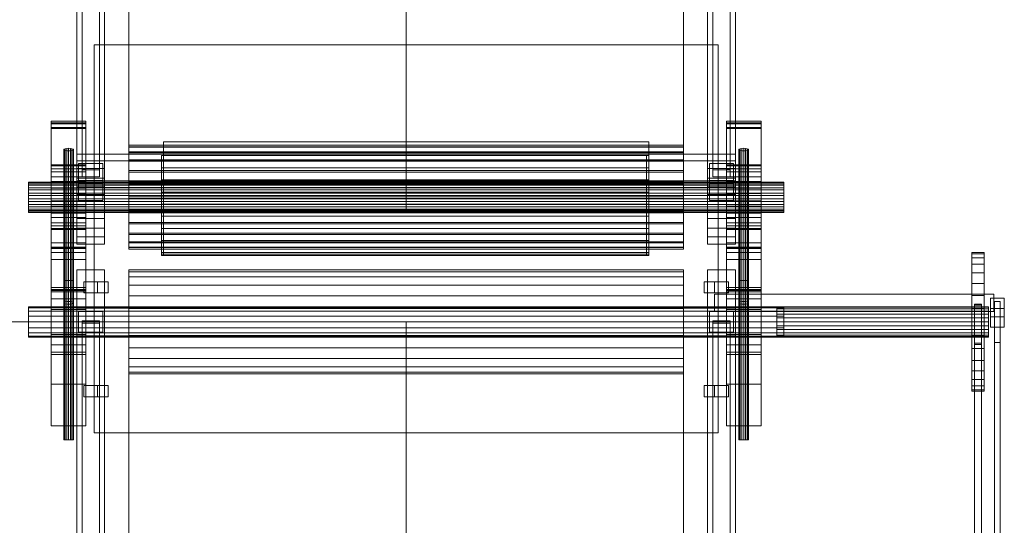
# Model space of a CAD drawing. Header units: millimetres. Extents: x -1970 to 61924, y -58230 to 6847.
# Tile 819 of 925: x 60504 to 61924, y -15694 to -14964. Entities that reach past the tile are written whole.
import ezdxf

# ---------------------------------------------------------------- set-up
doc = ezdxf.new("R2010")
doc.units = ezdxf.units.MM
for name, color, linetype, lineweight in [('COTAS_P', 1, 'Continuous', 0), ('superior_C04', 7, 'Continuous', 0), ('superior_C04-C08', 7, 'Continuous', 0), ('superior_C08', 7, 'Continuous', 0)]:
    doc.layers.add(name, color=color, linetype=linetype, lineweight=lineweight)
doc.dimstyles.new('R19_100', dxfattribs={"dimtxt": 250, "dimasz": 150, "dimexe": 150, "dimexo": 80, "dimgap": 100, "dimtad": 1, "dimtih": 1, "dimtoh": 1, "dimdsep": 46, "dimcen": 0.09, "dimadec": 0, "dimazin": 0, "dimtfac": 1, "dimtdec": 4, "dimtofl": 0, "dimtmove": 0, "dimatfit": 3, "dimfxl": 1, "dimtolj": 1, "dimtzin": 0, "dimarcsym": 0})

# ---------------------------------------------------------------- blocks, each defined once
blk = doc.blocks.new('DIM_R26_30')
at = {"layer": 'COTAS_P'}
for p, q in [((60161.1, -15400), (60116.1, -15550)), ((61061.1, -15400), (60161.1, -15400)), ((60161.1, -19750), (60161.1, -15400)), ((60161.1, -15400), (60206.1, -15550)), ((60161.1, -19750), (60116.1, -19600)), ((60161.1, -19750), (60206.1, -19600)), ((61061.1, -19750), (60161.1, -19750))]:
    blk.add_line(p, q, dxfattribs=at)
blk.add_text('4350 P', height=250, rotation=90, dxfattribs=at).set_placement((60061.1, -17575))

msp = doc.modelspace()

# ---------------------------------------------------------------- linework, layer by layer
at = {"layer": 'superior_C04'}
for p, q in [((60611.134, -15560), (60611.134, -15000)), ((60611.134, -15000), (61511.134, -15000)), ((61511.134, -15000), (61511.134, -15560)), ((60549.134, -15550), (60549.134, -15300)), ((60549.134, -15300), (60599.134, -15300)), ((60549.134, -15490), (60549.134, -15310)), ((60549.134, -15310), (60599.134, -15310)), ((60599.134, -15300), (60599.134, -15550)), ((60599.134, -15310), (60599.134, -15490)), ((61523.134, -15550), (61523.134, -15300)), ((61523.134, -15300), (61573.134, -15300)), ((61523.134, -15490), (61523.134, -15310)), ((61523.134, -15310), (61573.134, -15310)), ((61573.134, -15300), (61573.134, -15550)), ((61573.134, -15310), (61573.134, -15490)), ((61877.134, -15300), (61877.134, -15301.921)), ((61877.134, -15300), (61895.134, -15300)), ((61877.134, -15301.921), (61877.134, -15307.612)), ((61895.134, -15301.921), (61877.134, -15301.921)), ((61877.134, -15307.612), (61877.134, -15316.853)), ((61895.134, -15307.612), (61877.134, -15307.612)), ((61895.134, -15301.921), (61895.134, -15300)), ((61895.134, -15301.921), (61895.134, -15307.612)), ((61895.134, -15307.612), (61895.134, -15316.853)), ((60586.134, -15325), (60626.134, -15325)), ((60586.134, -15325), (60586.134, -15400)), ((60626.134, -15400), (60626.134, -15325)), ((60661.134, -15327.556), (60661.134, -15325)), ((61461.134, -15325), (60661.134, -15325)), ((61461.134, -15325), (61461.134, -15327.556)), ((61496.134, -15325), (61536.134, -15325)), ((61496.134, -15325), (61496.134, -15400)), ((61536.134, -15400), (61536.134, -15325)), ((61877.134, -15316.853), (61877.134, -15329.289)), ((61895.134, -15316.853), (61877.134, -15316.853)), ((61895.134, -15316.853), (61895.134, -15329.289)), ((60567.134, -15340), (60567.667, -15340)), ((60567.134, -15340), (60567.134, -15570)), ((60567.667, -15340), (60569.184, -15340)), ((60567.667, -15570), (60567.667, -15340)), ((60569.184, -15340), (60571.455, -15340)), ((60569.184, -15570), (60569.184, -15340)), ((60571.455, -15340), (60574.134, -15340)), ((60571.455, -15570), (60571.455, -15340)), ((60574.134, -15340), (60576.813, -15340)), ((60574.134, -15570), (60574.134, -15340)), ((60576.813, -15340), (60579.084, -15340)), ((60576.813, -15570), (60576.813, -15340)), ((60579.084, -15340), (60580.601, -15340)), ((60579.084, -15570), (60579.084, -15340)), ((60580.601, -15340), (60581.134, -15340)), ((60580.601, -15570), (60580.601, -15340)), ((60581.134, -15570), (60581.134, -15340)), ((60661.134, -15327.556), (60661.134, -15335.048)), ((60661.134, -15327.556), (61461.134, -15327.556)), ((60661.134, -15335.048), (60661.134, -15346.967)), ((60661.134, -15335.048), (61461.134, -15335.048)), ((61461.134, -15327.556), (61461.134, -15335.048)), ((61461.134, -15335.048), (61461.134, -15346.967)), ((61541.134, -15340), (61541.667, -15340)), ((61541.134, -15340), (61541.134, -15570)), ((61541.667, -15340), (61543.184, -15340)), ((61541.667, -15570), (61541.667, -15340)), ((61543.184, -15340), (61545.455, -15340)), ((61543.184, -15570), (61543.184, -15340)), ((61545.455, -15340), (61548.134, -15340)), ((61545.455, -15570), (61545.455, -15340)), ((61548.134, -15340), (61550.813, -15340)), ((61548.134, -15570), (61548.134, -15340)), ((61550.813, -15340), (61553.084, -15340)), ((61550.813, -15570), (61550.813, -15340)), ((61553.084, -15340), (61554.601, -15340)), ((61553.084, -15570), (61553.084, -15340)), ((61554.601, -15340), (61555.134, -15340)), ((61554.601, -15570), (61554.601, -15340)), ((61555.134, -15570), (61555.134, -15340)), ((61877.134, -15329.289), (61877.134, -15344.443)), ((61895.134, -15329.289), (61877.134, -15329.289)), ((61895.134, -15329.289), (61895.134, -15344.443)), ((60549.134, -15356.578), (60549.134, -15353)), ((60599.134, -15353), (60549.134, -15353)), ((60596.161, -15342), (60616.107, -15342)), ((60596.161, -15358), (60596.161, -15342)), ((60611.161, -15342), (60596.161, -15342)), ((60599.134, -15353), (60599.134, -15356.578)), ((60611.161, -15342), (60611.161, -15358)), ((60631.107, -15342), (60611.161, -15342)), ((60616.107, -15342), (60616.107, -15358)), ((60616.107, -15342), (60631.107, -15342)), ((60631.107, -15358), (60631.107, -15342)), ((60661.134, -15346.967), (60661.134, -15362.5)), ((60661.134, -15346.967), (61461.134, -15346.967)), ((61461.134, -15346.967), (61461.134, -15362.5)), ((61491.161, -15342), (61491.161, -15358)), ((61511.107, -15342), (61491.161, -15342)), ((61491.161, -15342), (61506.161, -15342)), ((61506.161, -15342), (61526.107, -15342)), ((61506.161, -15358), (61506.161, -15342)), ((61511.107, -15358), (61511.107, -15342)), ((61526.107, -15342), (61511.107, -15342)), ((61523.134, -15356.578), (61523.134, -15353)), ((61573.134, -15353), (61523.134, -15353)), ((61526.107, -15342), (61526.107, -15358)), ((61573.134, -15353), (61573.134, -15356.578)), ((61877.134, -15344.443), (61877.134, -15361.732)), ((61895.134, -15344.443), (61877.134, -15344.443)), ((61895.134, -15344.443), (61895.134, -15361.732)), ((60549.134, -15356.578), (60549.134, -15366.766)), ((60549.134, -15356.578), (60599.134, -15356.578)), ((60549.134, -15366.766), (60549.134, -15382.014)), ((60549.134, -15366.766), (60599.134, -15366.766)), ((60616.107, -15358), (60596.161, -15358)), ((60596.161, -15358), (60611.161, -15358)), ((60599.134, -15356.578), (60599.134, -15366.766)), ((60599.134, -15366.766), (60599.134, -15382.014)), ((60611.161, -15358), (60631.107, -15358)), ((60616.107, -15358), (60631.107, -15358)), ((60661.134, -15362.5), (60661.134, -15380.589)), ((60661.134, -15362.5), (61461.134, -15362.5)), ((61461.134, -15362.5), (61461.134, -15380.589)), ((61491.161, -15358), (61511.107, -15358)), ((61506.161, -15358), (61491.161, -15358)), ((61506.134, -15360), (61909.134, -15360)), ((61506.134, -15385), (61506.134, -15360)), ((61526.107, -15358), (61506.161, -15358)), ((61526.107, -15358), (61511.107, -15358)), ((61523.134, -15356.578), (61523.134, -15366.766)), ((61523.134, -15356.578), (61573.134, -15356.578)), ((61523.134, -15366.766), (61523.134, -15382.014)), ((61523.134, -15366.766), (61573.134, -15366.766)), ((61573.134, -15356.578), (61573.134, -15366.766)), ((61573.134, -15366.766), (61573.134, -15382.014)), ((61877.134, -15361.732), (61877.134, -15380.491)), ((61895.134, -15361.732), (61877.134, -15361.732)), ((61895.134, -15361.732), (61895.134, -15380.491)), ((61904.134, -15380.433), (61904.134, -15365.567)), ((61904.134, -15365.567), (61924.134, -15365.567)), ((61904.134, -15365.567), (61904.134, -15392.567)), ((61909.134, -15360), (61909.134, -15385)), ((61924.134, -15365.567), (61924.134, -15380.433)), ((61924.134, -15392.567), (61924.134, -15365.567)), ((60516.134, -15379.675), (60516.134, -15378)), ((61606.134, -15378), (60516.134, -15378)), ((60516.134, -15379.675), (60516.134, -15384.444)), ((60516.134, -15379.675), (61606.134, -15379.675)), ((60549.134, -15382.014), (60549.134, -15400)), ((60549.134, -15382.014), (60599.134, -15382.014)), ((60586.134, -15420), (60586.134, -15380)), ((60586.134, -15380), (61536.134, -15380)), ((60599.134, -15382.014), (60599.134, -15400)), ((60661.134, -15380.589), (60661.134, -15400)), ((60661.134, -15380.589), (61461.134, -15380.589)), ((61461.134, -15380.589), (61461.134, -15400)), ((61523.134, -15382.014), (61523.134, -15400)), ((61523.134, -15382.014), (61573.134, -15382.014)), ((61536.134, -15380), (61536.134, -15420)), ((61573.134, -15382.014), (61573.134, -15400)), ((61596.134, -15378), (61596.134, -15378.75)), ((61596.134, -15378), (61901.134, -15378)), ((61596.134, -15378.75), (61596.134, -15380.947)), ((61901.134, -15378.75), (61596.134, -15378.75)), ((61596.134, -15380.947), (61596.134, -15384.444)), ((61901.134, -15380.947), (61596.134, -15380.947)), ((61606.134, -15378), (61606.134, -15379.675)), ((61606.134, -15379.675), (61606.134, -15384.444)), ((61877.134, -15380.491), (61877.134, -15400)), ((61895.134, -15380.491), (61877.134, -15380.491)), ((61881.134, -15375.975), (61881.134, -15374.489)), ((61881.134, -15374.489), (61891.134, -15374.489)), ((61881.134, -15374.489), (61881.134, -16484.396)), ((61891.134, -15375.975), (61881.134, -15375.975)), ((61881.134, -15375.975), (61881.134, -16485.882)), ((61891.134, -15374.489), (61891.134, -15375.975)), ((61891.134, -16484.396), (61891.134, -15374.489)), ((61891.134, -15375.975), (61891.134, -16485.882)), ((61895.134, -15380.491), (61895.134, -15400)), ((61901.134, -15378.75), (61901.134, -15378)), ((61901.134, -15378.75), (61901.134, -15380.947)), ((61901.134, -15380.947), (61901.134, -15384.444)), ((61924.134, -15380.433), (61904.134, -15380.433)), ((61904.134, -15407.433), (61904.134, -15380.433)), ((61910.134, -15429.541), (61910.134, -15370.459)), ((61910.134, -15370.459), (61918.134, -15370.459)), ((61910.134, -15370.459), (61910.134, -16470.459)), ((61918.134, -15370.459), (61918.134, -15429.541)), ((61918.134, -16470.459), (61918.134, -15370.459)), ((61924.134, -15407.433), (61924.134, -15380.433)), ((60516.134, -15384.444), (60516.134, -15391.581)), ((60516.134, -15384.444), (61606.134, -15384.444)), ((60516.134, -15391.581), (60516.134, -15400)), ((60516.134, -15391.581), (61606.134, -15391.581)), ((60588.634, -15385), (60623.634, -15385)), ((60588.634, -15415), (60588.634, -15385)), ((60593.634, -15398.213), (60618.634, -15398.213)), ((60593.634, -15401.787), (60593.634, -15398.213)), ((60593.634, -15398.213), (60593.634, -16148.213)), ((60618.634, -15398.213), (60618.634, -15401.787)), ((60618.634, -16148.213), (60618.634, -15398.213)), ((60623.634, -15385), (60623.634, -15415)), ((61498.634, -15385), (61533.634, -15385)), ((61498.634, -15415), (61498.634, -15385)), ((61503.634, -15398.213), (61528.634, -15398.213)), ((61503.634, -15401.787), (61503.634, -15398.213)), ((61503.634, -15398.213), (61503.634, -16148.213)), ((61909.134, -15385), (61506.134, -15385)), ((61528.634, -15398.213), (61528.634, -15401.787)), ((61528.634, -16148.213), (61528.634, -15398.213)), ((61533.634, -15385), (61533.634, -15415)), ((61596.134, -15384.444), (61596.134, -15389)), ((61901.134, -15384.444), (61596.134, -15384.444)), ((61596.134, -15389), (61596.134, -15394.306)), ((61901.134, -15389), (61596.134, -15389)), ((61596.134, -15394.306), (61596.134, -15400)), ((61901.134, -15394.306), (61596.134, -15394.306)), ((61606.134, -15384.444), (61606.134, -15391.581)), ((61606.134, -15391.581), (61606.134, -15400)), ((61901.134, -15384.444), (61901.134, -15389)), ((61901.134, -15389), (61901.134, -15394.306)), ((61901.134, -15394.306), (61901.134, -15400)), ((61924.134, -15392.567), (61904.134, -15392.567)), ((61904.134, -15392.567), (61904.134, -15407.433)), ((61924.134, -15407.433), (61924.134, -15392.567)), ((60516.134, -15400), (60516.134, -15408.419)), ((60516.134, -15400), (61606.134, -15400)), ((60516.134, -15408.419), (60516.134, -15415.556)), ((60516.134, -15408.419), (61606.134, -15408.419)), ((60549.134, -15400), (60549.134, -15417.986)), ((60549.134, -15400), (60599.134, -15400)), ((60586.134, -15400), (60626.134, -15400)), ((60586.134, -15400), (60586.134, -16150)), ((60618.634, -15401.787), (60593.634, -15401.787)), ((60593.634, -16151.787), (60593.634, -15401.787)), ((60599.134, -15400), (60599.134, -15417.986)), ((60618.634, -16151.787), (60618.634, -15401.787)), ((60626.134, -16150), (60626.134, -15400)), ((61061.134, -15400), (60661.134, -15400)), ((60661.134, -15400), (60661.134, -16460)), ((60661.134, -19750), (60661.134, -15400)), ((60661.134, -15400), (61461.134, -15400)), ((60661.134, -15400), (60661.134, -15419.411)), ((61461.134, -15400), (61061.134, -15400)), ((61061.134, -15400), (61061.134, -16460)), ((61461.134, -16460), (61461.134, -15400)), ((61461.134, -15400), (61461.134, -19750)), ((61461.134, -15400), (61461.134, -15419.411)), ((61496.134, -15400), (61536.134, -15400)), ((61496.134, -15400), (61496.134, -16150)), ((61528.634, -15401.787), (61503.634, -15401.787)), ((61503.634, -16151.787), (61503.634, -15401.787)), ((61523.134, -15400), (61523.134, -15417.986)), ((61523.134, -15400), (61573.134, -15400)), ((61528.634, -16151.787), (61528.634, -15401.787)), ((61536.134, -16150), (61536.134, -15400)), ((61573.134, -15400), (61573.134, -15417.986)), ((61596.134, -15400), (61596.134, -15405.694)), ((61901.134, -15400), (61596.134, -15400)), ((61596.134, -15405.694), (61596.134, -15411)), ((61901.134, -15405.694), (61596.134, -15405.694)), ((61596.134, -15411), (61596.134, -15415.556)), ((61901.134, -15411), (61596.134, -15411)), ((61606.134, -15400), (61606.134, -15408.419)), ((61606.134, -15408.419), (61606.134, -15415.556)), ((61877.134, -15400), (61877.134, -15419.509)), ((61895.134, -15400), (61877.134, -15400)), ((61895.134, -15400), (61895.134, -15419.509)), ((61901.134, -15400), (61901.134, -15405.694)), ((61901.134, -15405.694), (61901.134, -15411)), ((61901.134, -15411), (61901.134, -15415.556)), ((61904.134, -15407.433), (61924.134, -15407.433)), ((60516.134, -15415.556), (60516.134, -15420.325)), ((60516.134, -15415.556), (61606.134, -15415.556)), ((60516.134, -15420.325), (60516.134, -15422)), ((60516.134, -15420.325), (61606.134, -15420.325)), ((60516.134, -15422), (61606.134, -15422)), ((60549.134, -15417.986), (60549.134, -15433.234)), ((60549.134, -15417.986), (60599.134, -15417.986)), ((61536.134, -15420), (60586.134, -15420)), ((60623.634, -15415), (60588.634, -15415)), ((60599.134, -15417.986), (60599.134, -15433.234)), ((60661.134, -15419.411), (60661.134, -15437.5)), ((60661.134, -15419.411), (61461.134, -15419.411)), ((61461.134, -15419.411), (61461.134, -15437.5)), ((61533.634, -15415), (61498.634, -15415)), ((61523.134, -15417.986), (61523.134, -15433.234)), ((61523.134, -15417.986), (61573.134, -15417.986)), ((61573.134, -15417.986), (61573.134, -15433.234)), ((61596.134, -15415.556), (61596.134, -15419.053)), ((61901.134, -15415.556), (61596.134, -15415.556)), ((61596.134, -15419.053), (61596.134, -15421.25)), ((61901.134, -15419.053), (61596.134, -15419.053)), ((61596.134, -15421.25), (61596.134, -15422)), ((61901.134, -15421.25), (61596.134, -15421.25)), ((61901.134, -15422), (61596.134, -15422)), ((61606.134, -15415.556), (61606.134, -15420.325)), ((61606.134, -15420.325), (61606.134, -15422)), ((61877.134, -15419.509), (61877.134, -15438.268)), ((61895.134, -15419.509), (61877.134, -15419.509)), ((61895.134, -15419.509), (61895.134, -15438.268)), ((61901.134, -15415.556), (61901.134, -15419.053)), ((61901.134, -15419.053), (61901.134, -15421.25)), ((61901.134, -15421.25), (61901.134, -15422)), ((60549.134, -15433.234), (60549.134, -15443.422)), ((60549.134, -15433.234), (60599.134, -15433.234)), ((60599.134, -15433.234), (60599.134, -15443.422)), ((60661.134, -15437.5), (60661.134, -15453.033)), ((60661.134, -15437.5), (61461.134, -15437.5)), ((61461.134, -15437.5), (61461.134, -15453.033)), ((61523.134, -15433.234), (61523.134, -15443.422)), ((61523.134, -15433.234), (61573.134, -15433.234)), ((61573.134, -15433.234), (61573.134, -15443.422)), ((61877.134, -15438.268), (61877.134, -15455.557)), ((61895.134, -15438.268), (61877.134, -15438.268)), ((61881.134, -15432.409), (61881.134, -15430.521)), ((61881.134, -15430.521), (61891.134, -15430.521)), ((61881.134, -15430.521), (61881.134, -16517.935)), ((61891.134, -15432.409), (61881.134, -15432.409)), ((61881.134, -15432.409), (61881.134, -16519.823)), ((61891.134, -15430.521), (61891.134, -15432.409)), ((61891.134, -16517.935), (61891.134, -15430.521)), ((61891.134, -15432.409), (61891.134, -16519.823)), ((61895.134, -15438.268), (61895.134, -15455.557)), ((61918.134, -15429.541), (61910.134, -15429.541)), ((61910.134, -15429.541), (61910.134, -16529.541)), ((61918.134, -15429.541), (61918.134, -16529.541)), ((60549.134, -15443.422), (60549.134, -15447)), ((60549.134, -15443.422), (60599.134, -15443.422)), ((60549.134, -15447), (60599.134, -15447)), ((60599.134, -15443.422), (60599.134, -15447)), ((60661.134, -15453.033), (60661.134, -15464.952)), ((60661.134, -15453.033), (61461.134, -15453.033)), ((61461.134, -15453.033), (61461.134, -15464.952)), ((61523.134, -15443.422), (61523.134, -15447)), ((61523.134, -15443.422), (61573.134, -15443.422)), ((61523.134, -15447), (61573.134, -15447)), ((61573.134, -15443.422), (61573.134, -15447)), ((60661.134, -15464.952), (60661.134, -15472.444)), ((60661.134, -15464.952), (61461.134, -15464.952)), ((61461.134, -15464.952), (61461.134, -15472.444)), ((61877.134, -15455.557), (61877.134, -15470.711)), ((61895.134, -15455.557), (61877.134, -15455.557)), ((61895.134, -15455.557), (61895.134, -15470.711)), ((60661.134, -15472.444), (60661.134, -15475)), ((60661.134, -15472.444), (61461.134, -15472.444)), ((60661.134, -15475), (61461.134, -15475)), ((61461.134, -15472.444), (61461.134, -15475)), ((61877.134, -15470.711), (61877.134, -15483.147)), ((61895.134, -15470.711), (61877.134, -15470.711)), ((61877.134, -15483.147), (61877.134, -15492.388)), ((61895.134, -15483.147), (61877.134, -15483.147)), ((61895.134, -15470.711), (61895.134, -15483.147)), ((61895.134, -15483.147), (61895.134, -15492.388)), ((60599.134, -15490), (60549.134, -15490)), ((60596.161, -15492), (60616.107, -15492)), ((60596.161, -15508), (60596.161, -15492)), ((60611.161, -15492), (60596.161, -15492)), ((60611.161, -15492), (60611.161, -15508)), ((60631.107, -15492), (60611.161, -15492)), ((60616.107, -15492), (60616.107, -15508)), ((60616.107, -15492), (60631.107, -15492)), ((60631.107, -15508), (60631.107, -15492)), ((61491.161, -15492), (61491.161, -15508)), ((61511.107, -15492), (61491.161, -15492)), ((61491.161, -15492), (61506.161, -15492)), ((61506.161, -15492), (61526.107, -15492)), ((61506.161, -15508), (61506.161, -15492)), ((61511.107, -15508), (61511.107, -15492)), ((61526.107, -15492), (61511.107, -15492)), ((61573.134, -15490), (61523.134, -15490)), ((61526.107, -15492), (61526.107, -15508)), ((61877.134, -15492.388), (61877.134, -15498.079)), ((61895.134, -15492.388), (61877.134, -15492.388)), ((61895.134, -15492.388), (61895.134, -15498.079)), ((60616.107, -15508), (60596.161, -15508)), ((60596.161, -15508), (60611.161, -15508)), ((60611.161, -15508), (60631.107, -15508)), ((60616.107, -15508), (60631.107, -15508)), ((61491.161, -15508), (61511.107, -15508)), ((61506.161, -15508), (61491.161, -15508)), ((61526.107, -15508), (61506.161, -15508)), ((61526.107, -15508), (61511.107, -15508)), ((61877.134, -15498.079), (61877.134, -15500)), ((61895.134, -15498.079), (61877.134, -15498.079)), ((61895.134, -15500), (61877.134, -15500)), ((61895.134, -15498.079), (61895.134, -15500)), ((60599.134, -15550), (60549.134, -15550)), ((61573.134, -15550), (61523.134, -15550)), ((61511.134, -15560), (60611.134, -15560)), ((60567.667, -15570), (60567.134, -15570)), ((60567.667, -15570), (60569.184, -15570)), ((60569.184, -15570), (60571.455, -15570)), ((60571.455, -15570), (60574.134, -15570)), ((60574.134, -15570), (60576.813, -15570)), ((60576.813, -15570), (60579.084, -15570)), ((60579.084, -15570), (60580.601, -15570)), ((60580.601, -15570), (60581.134, -15570)), ((61541.667, -15570), (61541.134, -15570)), ((61541.667, -15570), (61543.184, -15570)), ((61543.184, -15570), (61545.455, -15570)), ((61545.455, -15570), (61548.134, -15570)), ((61548.134, -15570), (61550.813, -15570)), ((61550.813, -15570), (61553.084, -15570)), ((61553.084, -15570), (61554.601, -15570)), ((61554.601, -15570), (61555.134, -15570))]:
    msp.add_line(p, q, dxfattribs=at)
at = {"layer": 'superior_C04-C08'}
for p, q in [((60711.134, -15160), (60711.134, -15140)), ((60711.134, -15140), (61411.134, -15140)), ((61411.134, -15140), (61411.134, -15160)), ((60708.134, -15177.5), (60708.134, -15160)), ((60711.134, -15160), (60708.134, -15160)), ((60711.134, -15177.5), (60711.134, -15160)), ((60711.134, -15160), (61411.134, -15160)), ((61408.134, -15177.5), (61408.134, -15160)), ((61411.134, -15160), (61408.134, -15160)), ((61411.134, -15160), (61411.134, -15177.5)), ((60708.134, -15195), (60708.134, -15177.5)), ((60711.134, -15177.5), (60708.134, -15177.5)), ((60711.134, -15195), (60711.134, -15177.5)), ((60711.134, -15177.5), (61411.134, -15177.5)), ((61408.134, -15195), (61408.134, -15177.5)), ((61411.134, -15177.5), (61408.134, -15177.5)), ((61411.134, -15177.5), (61411.134, -15195)), ((60708.134, -15212.5), (60708.134, -15195)), ((60711.134, -15195), (60708.134, -15195)), ((60711.134, -15212.5), (60711.134, -15195)), ((60711.134, -15195), (61411.134, -15195)), ((61408.134, -15212.5), (61408.134, -15195)), ((61411.134, -15195), (61408.134, -15195)), ((61411.134, -15195), (61411.134, -15212.5)), ((60708.134, -15230), (60708.134, -15212.5)), ((60711.134, -15212.5), (60708.134, -15212.5)), ((60711.134, -15230), (60711.134, -15212.5)), ((60711.134, -15212.5), (61411.134, -15212.5)), ((61408.134, -15230), (61408.134, -15212.5)), ((61411.134, -15212.5), (61408.134, -15212.5)), ((61411.134, -15212.5), (61411.134, -15230)), ((60708.134, -15247.5), (60708.134, -15230)), ((60711.134, -15230), (60708.134, -15230)), ((60711.134, -15247.5), (60711.134, -15230)), ((60711.134, -15230), (61411.134, -15230)), ((61408.134, -15247.5), (61408.134, -15230)), ((61411.134, -15230), (61408.134, -15230)), ((61411.134, -15230), (61411.134, -15247.5)), ((60708.134, -15265), (60708.134, -15247.5)), ((60711.134, -15247.5), (60708.134, -15247.5)), ((60711.134, -15265), (60711.134, -15247.5)), ((60711.134, -15247.5), (61411.134, -15247.5)), ((61408.134, -15265), (61408.134, -15247.5)), ((61411.134, -15247.5), (61408.134, -15247.5)), ((61411.134, -15247.5), (61411.134, -15265)), ((60708.134, -15282.5), (60708.134, -15265)), ((60711.134, -15265), (60708.134, -15265)), ((60711.134, -15282.5), (60711.134, -15265)), ((60711.134, -15265), (61411.134, -15265)), ((61408.134, -15282.5), (61408.134, -15265)), ((61411.134, -15265), (61408.134, -15265)), ((61411.134, -15265), (61411.134, -15282.5)), ((60708.134, -15300), (60708.134, -15282.5)), ((60711.134, -15282.5), (60708.134, -15282.5)), ((60711.134, -15300), (60711.134, -15282.5)), ((60711.134, -15282.5), (61411.134, -15282.5)), ((61408.134, -15300), (61408.134, -15282.5)), ((61411.134, -15282.5), (61408.134, -15282.5)), ((61411.134, -15282.5), (61411.134, -15300)), ((60708.134, -15302), (60708.134, -15300)), ((60711.134, -15300), (60708.134, -15300)), ((60708.134, -15304), (60708.134, -15302)), ((60711.134, -15302), (60708.134, -15302)), ((60708.134, -15304), (60711.134, -15304)), ((60711.134, -15302), (60711.134, -15300)), ((60711.134, -15300), (61411.134, -15300)), ((60711.134, -15304), (60711.134, -15302)), ((60711.134, -15302), (61411.134, -15302)), ((61411.134, -15304), (60711.134, -15304)), ((61408.134, -15302), (61408.134, -15300)), ((61411.134, -15300), (61408.134, -15300)), ((61408.134, -15304), (61408.134, -15302)), ((61411.134, -15302), (61408.134, -15302)), ((61408.134, -15304), (61411.134, -15304)), ((61411.134, -15300), (61411.134, -15302)), ((61411.134, -15302), (61411.134, -15304))]:
    msp.add_line(p, q, dxfattribs=at)
at = {"layer": 'superior_C08'}
for p, q in [((60661.134, -11214.841), (60661.134, -15197.949)), ((60661.134, -15199.327), (60661.134, -11216.219)), ((61461.134, -15197.949), (61461.134, -11214.841)), ((61461.134, -11216.219), (61461.134, -15199.327)), ((60586.134, -15178.654), (60586.134, -14025.14)), ((60626.134, -15178.654), (60626.134, -14025.14)), ((61496.134, -15178.654), (61496.134, -14025.14)), ((61536.134, -15178.654), (61536.134, -14025.14)), ((60586.134, -14038.922), (60586.134, -15192.436)), ((60626.134, -15192.436), (60626.134, -14038.922)), ((61496.134, -14038.922), (61496.134, -15192.436)), ((61536.134, -15192.436), (61536.134, -14038.922)), ((60586.134, -15204.84), (60586.134, -14051.326)), ((60586.134, -14062.351), (60586.134, -15215.865)), ((60593.634, -15180.344), (60593.634, -14051.637)), ((60593.634, -14062.04), (60593.634, -15190.747)), ((60618.634, -15180.344), (60618.634, -14051.637)), ((60618.634, -15190.747), (60618.634, -14062.04)), ((60626.134, -15204.84), (60626.134, -14051.326)), ((60626.134, -15215.865), (60626.134, -14062.351)), ((61496.134, -15204.84), (61496.134, -14051.326)), ((61496.134, -14062.351), (61496.134, -15215.865)), ((61503.634, -15180.344), (61503.634, -14051.637)), ((61503.634, -14062.04), (61503.634, -15190.747)), ((61528.634, -15180.344), (61528.634, -14051.637)), ((61528.634, -15190.747), (61528.634, -14062.04)), ((61536.134, -15204.84), (61536.134, -14051.326)), ((61536.134, -15215.865), (61536.134, -14062.351)), ((60661.134, -14904.231), (60661.134, -15240.673)), ((60661.134, -15242.327), (60661.134, -14905.885)), ((61061.134, -14904.231), (61061.134, -15240.673)), ((61061.134, -15242.327), (61061.134, -14905.885)), ((61461.134, -15240.673), (61461.134, -14904.231)), ((61461.134, -15242.327), (61461.134, -14905.885)), ((60549.134, -15350.407), (60549.134, -15110.092)), ((60549.134, -15110.092), (60599.134, -15110.092)), ((60549.134, -15114.227), (60549.134, -15110.092)), ((60549.134, -15285.841), (60549.134, -15112.814)), ((60549.134, -15112.814), (60599.134, -15112.814)), ((60549.134, -15119.705), (60549.134, -15112.814)), ((60599.134, -15110.092), (60599.134, -15350.407)), ((60599.134, -15110.092), (60599.134, -15114.227)), ((60599.134, -15112.814), (60599.134, -15285.841)), ((60599.134, -15112.814), (60599.134, -15119.705)), ((61523.134, -15350.407), (61523.134, -15110.092)), ((61523.134, -15110.092), (61573.134, -15110.092)), ((61523.134, -15114.227), (61523.134, -15110.092)), ((61523.134, -15285.841), (61523.134, -15112.814)), ((61523.134, -15112.814), (61573.134, -15112.814)), ((61523.134, -15119.705), (61523.134, -15112.814)), ((61573.134, -15110.092), (61573.134, -15350.407)), ((61573.134, -15110.092), (61573.134, -15114.227)), ((61573.134, -15112.814), (61573.134, -15285.841)), ((61573.134, -15112.814), (61573.134, -15119.705)), ((60599.134, -15114.227), (60549.134, -15114.227)), ((60549.134, -15114.227), (60549.134, -15354.542)), ((60549.134, -15292.18), (60549.134, -15119.153)), ((60549.134, -15119.153), (60599.134, -15119.153)), ((60549.134, -15120.807), (60549.134, -15119.153)), ((60599.134, -15119.705), (60549.134, -15119.705)), ((60549.134, -15119.705), (60549.134, -15292.732)), ((60599.134, -15120.807), (60549.134, -15120.807)), ((60549.134, -15120.807), (60549.134, -15293.834)), ((60599.134, -15354.542), (60599.134, -15114.227)), ((60599.134, -15119.153), (60599.134, -15292.18)), ((60599.134, -15119.153), (60599.134, -15120.807)), ((60599.134, -15292.732), (60599.134, -15119.705)), ((60599.134, -15293.834), (60599.134, -15120.807)), ((61573.134, -15114.227), (61523.134, -15114.227)), ((61523.134, -15114.227), (61523.134, -15354.542)), ((61523.134, -15292.18), (61523.134, -15119.153)), ((61523.134, -15119.153), (61573.134, -15119.153)), ((61523.134, -15120.807), (61523.134, -15119.153)), ((61573.134, -15119.705), (61523.134, -15119.705)), ((61523.134, -15119.705), (61523.134, -15292.732)), ((61573.134, -15120.807), (61523.134, -15120.807)), ((61523.134, -15120.807), (61523.134, -15293.834)), ((61573.134, -15354.542), (61573.134, -15114.227)), ((61573.134, -15119.153), (61573.134, -15292.18)), ((61573.134, -15119.153), (61573.134, -15120.807)), ((61573.134, -15292.732), (61573.134, -15119.705)), ((61573.134, -15293.834), (61573.134, -15120.807)), ((60567.667, -15150.56), (60567.134, -15151.299)), ((60567.134, -15151.299), (60567.667, -15152.037)), ((60567.134, -15151.299), (60567.134, -15372.389)), ((60569.184, -15149.934), (60567.667, -15150.56)), ((60567.667, -15371.651), (60567.667, -15150.56)), ((60567.667, -15152.037), (60569.184, -15152.663)), ((60567.667, -15373.127), (60567.667, -15152.037)), ((60571.455, -15149.516), (60569.184, -15149.934)), ((60569.184, -15371.025), (60569.184, -15149.934)), ((60569.184, -15152.663), (60571.455, -15153.081)), ((60569.184, -15373.753), (60569.184, -15152.663)), ((60574.134, -15149.369), (60571.455, -15149.516)), ((60571.455, -15370.606), (60571.455, -15149.516)), ((60571.455, -15153.081), (60574.134, -15153.228)), ((60571.455, -15374.172), (60571.455, -15153.081)), ((60576.813, -15149.516), (60574.134, -15149.369)), ((60574.134, -15370.46), (60574.134, -15149.369)), ((60574.134, -15153.228), (60576.813, -15153.081)), ((60574.134, -15374.318), (60574.134, -15153.228)), ((60579.084, -15149.934), (60576.813, -15149.516)), ((60576.813, -15370.606), (60576.813, -15149.516)), ((60576.813, -15153.081), (60579.084, -15152.663)), ((60576.813, -15374.172), (60576.813, -15153.081)), ((60580.601, -15150.56), (60579.084, -15149.934)), ((60579.084, -15371.025), (60579.084, -15149.934)), ((60579.084, -15152.663), (60580.601, -15152.037)), ((60579.084, -15373.753), (60579.084, -15152.663)), ((60581.134, -15151.299), (60580.601, -15150.56)), ((60580.601, -15371.651), (60580.601, -15150.56)), ((60580.601, -15152.037), (60581.134, -15151.299)), ((60580.601, -15373.127), (60580.601, -15152.037)), ((60581.134, -15372.389), (60581.134, -15151.299)), ((60661.134, -15145.011), (60661.134, -15147.228)), ((60661.134, -15147.905), (60661.134, -15145.011)), ((60661.134, -15145.011), (61461.134, -15145.011)), ((60661.134, -15147.228), (60661.134, -15154.404)), ((60661.134, -15147.228), (61461.134, -15147.228)), ((60661.134, -15155.712), (60661.134, -15147.905)), ((61461.134, -15147.905), (60661.134, -15147.905)), ((60661.134, -15154.404), (60661.134, -15166.05)), ((60661.134, -15154.404), (61461.134, -15154.404)), ((60661.134, -15167.901), (60661.134, -15155.712)), ((60661.134, -15155.712), (61461.134, -15155.712)), ((61461.134, -15147.228), (61461.134, -15145.011)), ((61461.134, -15145.011), (61461.134, -15147.905)), ((61461.134, -15154.404), (61461.134, -15147.228)), ((61461.134, -15147.905), (61461.134, -15155.712)), ((61461.134, -15166.05), (61461.134, -15154.404)), ((61461.134, -15155.712), (61461.134, -15167.901)), ((61541.667, -15150.56), (61541.134, -15151.299)), ((61541.134, -15151.299), (61541.667, -15152.037)), ((61541.134, -15151.299), (61541.134, -15372.389)), ((61543.184, -15149.934), (61541.667, -15150.56)), ((61541.667, -15371.651), (61541.667, -15150.56)), ((61541.667, -15152.037), (61543.184, -15152.663)), ((61541.667, -15373.127), (61541.667, -15152.037)), ((61545.455, -15149.516), (61543.184, -15149.934)), ((61543.184, -15371.025), (61543.184, -15149.934)), ((61543.184, -15152.663), (61545.455, -15153.081)), ((61543.184, -15373.753), (61543.184, -15152.663)), ((61548.134, -15149.369), (61545.455, -15149.516)), ((61545.455, -15370.606), (61545.455, -15149.516)), ((61545.455, -15153.081), (61548.134, -15153.228)), ((61545.455, -15374.172), (61545.455, -15153.081)), ((61550.813, -15149.516), (61548.134, -15149.369)), ((61548.134, -15370.46), (61548.134, -15149.369)), ((61548.134, -15153.228), (61550.813, -15153.081)), ((61548.134, -15374.318), (61548.134, -15153.228)), ((61553.084, -15149.934), (61550.813, -15149.516)), ((61550.813, -15370.606), (61550.813, -15149.516)), ((61550.813, -15153.081), (61553.084, -15152.663)), ((61550.813, -15374.172), (61550.813, -15153.081)), ((61554.601, -15150.56), (61553.084, -15149.934)), ((61553.084, -15371.025), (61553.084, -15149.934)), ((61553.084, -15152.663), (61554.601, -15152.037)), ((61553.084, -15373.753), (61553.084, -15152.663)), ((61555.134, -15151.299), (61554.601, -15150.56)), ((61554.601, -15371.651), (61554.601, -15150.56)), ((61554.601, -15152.037), (61555.134, -15151.299)), ((61554.601, -15373.127), (61554.601, -15152.037)), ((61555.134, -15372.389), (61555.134, -15151.299)), ((60586.134, -15196.501), (60586.134, -15158.051)), ((60586.134, -15158.051), (61536.134, -15158.051)), ((60586.134, -15167.698), (60586.134, -15158.051)), ((61536.134, -15167.698), (60586.134, -15167.698)), ((60586.134, -15167.698), (60586.134, -15206.149)), ((60661.134, -15166.05), (60661.134, -15181.372)), ((60661.134, -15166.05), (61461.134, -15166.05)), ((60661.134, -15183.639), (60661.134, -15167.901)), ((60661.134, -15167.901), (61461.134, -15167.901)), ((61461.134, -15181.372), (61461.134, -15166.05)), ((61461.134, -15167.901), (61461.134, -15183.639)), ((61536.134, -15158.051), (61536.134, -15196.501)), ((61536.134, -15158.051), (61536.134, -15167.698)), ((61536.134, -15206.149), (61536.134, -15167.698)), ((60549.134, -15173.302), (60549.134, -15178.893)), ((60549.134, -15174.821), (60549.134, -15173.302)), ((60549.134, -15173.302), (60599.134, -15173.302)), ((60549.134, -15183.217), (60549.134, -15174.821)), ((60599.134, -15174.821), (60549.134, -15174.821)), ((60549.134, -15178.893), (60549.134, -15190.742)), ((60549.134, -15178.893), (60599.134, -15178.893)), ((60549.134, -15197.214), (60549.134, -15183.217)), ((60549.134, -15183.217), (60599.134, -15183.217)), ((60586.134, -15192.436), (60586.134, -15178.654)), ((60586.134, -15178.654), (60626.134, -15178.654)), ((60586.134, -15250.749), (60586.134, -15178.654)), ((60588.634, -15171.126), (60623.634, -15171.126)), ((60588.634, -15199.964), (60588.634, -15171.126)), ((60588.634, -15195.934), (60588.634, -15171.126)), ((60593.634, -15190.747), (60593.634, -15180.344)), ((60593.634, -15180.344), (60618.634, -15180.344)), ((60599.134, -15178.893), (60599.134, -15173.302)), ((60599.134, -15173.302), (60599.134, -15174.821)), ((60599.134, -15174.821), (60599.134, -15183.217)), ((60599.134, -15190.742), (60599.134, -15178.893)), ((60599.134, -15183.217), (60599.134, -15197.214)), ((60618.634, -15180.344), (60618.634, -15190.747)), ((60623.634, -15171.126), (60623.634, -15199.964)), ((60623.634, -15171.126), (60623.634, -15195.934)), ((60626.134, -15178.654), (60626.134, -15192.436)), ((60626.134, -15250.749), (60626.134, -15178.654)), ((60661.134, -15181.372), (60661.134, -15199.327)), ((60661.134, -15181.372), (61461.134, -15181.372)), ((60661.134, -15201.856), (60661.134, -15183.639)), ((60661.134, -15183.639), (61461.134, -15183.639)), ((61461.134, -15199.327), (61461.134, -15181.372)), ((61461.134, -15183.639), (61461.134, -15201.856)), ((61496.134, -15192.436), (61496.134, -15178.654)), ((61496.134, -15178.654), (61536.134, -15178.654)), ((61496.134, -15250.749), (61496.134, -15178.654)), ((61498.634, -15171.126), (61533.634, -15171.126)), ((61498.634, -15199.964), (61498.634, -15171.126)), ((61498.634, -15195.934), (61498.634, -15171.126)), ((61503.634, -15190.747), (61503.634, -15180.344)), ((61503.634, -15180.344), (61528.634, -15180.344)), ((61523.134, -15173.302), (61523.134, -15178.893)), ((61523.134, -15174.821), (61523.134, -15173.302)), ((61523.134, -15173.302), (61573.134, -15173.302)), ((61523.134, -15183.217), (61523.134, -15174.821)), ((61573.134, -15174.821), (61523.134, -15174.821)), ((61523.134, -15178.893), (61523.134, -15190.742)), ((61523.134, -15178.893), (61573.134, -15178.893)), ((61523.134, -15197.214), (61523.134, -15183.217)), ((61523.134, -15183.217), (61573.134, -15183.217)), ((61528.634, -15180.344), (61528.634, -15190.747)), ((61533.634, -15171.126), (61533.634, -15199.964)), ((61533.634, -15171.126), (61533.634, -15195.934)), ((61536.134, -15178.654), (61536.134, -15192.436)), ((61536.134, -15250.749), (61536.134, -15178.654)), ((61573.134, -15178.893), (61573.134, -15173.302)), ((61573.134, -15173.302), (61573.134, -15174.821)), ((61573.134, -15174.821), (61573.134, -15183.217)), ((61573.134, -15190.742), (61573.134, -15178.893)), ((61573.134, -15183.217), (61573.134, -15197.214)), ((60516.134, -15198.141), (60516.134, -15200.758)), ((60516.134, -15198.852), (60516.134, -15198.141)), ((60516.134, -15198.141), (61606.134, -15198.141)), ((60516.134, -15202.783), (60516.134, -15198.852)), ((61606.134, -15198.852), (60516.134, -15198.852)), ((60549.134, -15190.742), (60549.134, -15207.045)), ((60549.134, -15190.742), (60599.134, -15190.742)), ((60549.134, -15214.679), (60549.134, -15197.214)), ((60549.134, -15197.214), (60599.134, -15197.214)), ((60626.134, -15192.436), (60586.134, -15192.436)), ((60586.134, -15192.436), (60586.134, -15264.531)), ((61536.134, -15196.501), (60586.134, -15196.501)), ((60586.134, -15196.501), (60586.134, -15206.149)), ((60588.634, -15195.934), (60588.634, -15224.772)), ((60623.634, -15195.934), (60588.634, -15195.934)), ((60618.634, -15190.747), (60593.634, -15190.747)), ((60599.134, -15207.045), (60599.134, -15190.742)), ((60599.134, -15197.214), (60599.134, -15214.679)), ((60623.634, -15224.772), (60623.634, -15195.934)), ((60626.134, -15264.531), (60626.134, -15192.436)), ((60661.134, -15197.949), (61461.134, -15197.949)), ((60661.134, -15199.327), (60661.134, -15197.949)), ((61461.134, -15199.327), (60661.134, -15199.327)), ((60661.134, -15199.327), (60661.134, -15218.691)), ((61461.134, -15197.949), (61461.134, -15199.327)), ((61461.134, -15218.691), (61461.134, -15199.327)), ((61536.134, -15192.436), (61496.134, -15192.436)), ((61496.134, -15192.436), (61496.134, -15264.531)), ((61498.634, -15195.934), (61498.634, -15224.772)), ((61533.634, -15195.934), (61498.634, -15195.934)), ((61528.634, -15190.747), (61503.634, -15190.747)), ((61523.134, -15190.742), (61523.134, -15207.045)), ((61523.134, -15190.742), (61573.134, -15190.742)), ((61523.134, -15214.679), (61523.134, -15197.214)), ((61523.134, -15197.214), (61573.134, -15197.214)), ((61533.634, -15224.772), (61533.634, -15195.934)), ((61536.134, -15264.531), (61536.134, -15192.436)), ((61536.134, -15206.149), (61536.134, -15196.501)), ((61573.134, -15207.045), (61573.134, -15190.742)), ((61573.134, -15197.214), (61573.134, -15214.679)), ((61606.134, -15200.758), (61606.134, -15198.141)), ((61606.134, -15198.141), (61606.134, -15198.852)), ((61606.134, -15198.852), (61606.134, -15202.783)), ((60516.134, -15200.758), (60516.134, -15206.305)), ((60516.134, -15200.758), (61606.134, -15200.758)), ((60516.134, -15209.334), (60516.134, -15202.783)), ((60516.134, -15202.783), (61606.134, -15202.783)), ((60516.134, -15206.305), (60516.134, -15213.936)), ((60516.134, -15206.305), (61606.134, -15206.305)), ((60516.134, -15217.51), (60516.134, -15209.334)), ((60516.134, -15209.334), (61606.134, -15209.334)), ((60549.134, -15207.045), (60549.134, -15225.321)), ((60549.134, -15207.045), (60599.134, -15207.045)), ((60586.134, -15215.865), (60586.134, -15204.84)), ((60586.134, -15204.84), (60626.134, -15204.84)), ((60586.134, -15276.935), (60586.134, -15204.84)), ((60586.134, -15206.149), (61536.134, -15206.149)), ((60623.634, -15199.964), (60588.634, -15199.964)), ((60588.634, -15199.964), (60588.634, -15224.772)), ((60599.134, -15225.321), (60599.134, -15207.045)), ((60623.634, -15199.964), (60623.634, -15224.772)), ((60626.134, -15204.84), (60626.134, -15215.865)), ((60626.134, -15276.935), (60626.134, -15204.84)), ((60661.134, -15221.309), (60661.134, -15201.856)), ((60661.134, -15201.856), (61461.134, -15201.856)), ((61461.134, -15201.856), (61461.134, -15221.309)), ((61496.134, -15215.865), (61496.134, -15204.84)), ((61496.134, -15204.84), (61536.134, -15204.84)), ((61496.134, -15276.935), (61496.134, -15204.84)), ((61533.634, -15199.964), (61498.634, -15199.964)), ((61498.634, -15199.964), (61498.634, -15224.772)), ((61523.134, -15207.045), (61523.134, -15225.321)), ((61523.134, -15207.045), (61573.134, -15207.045)), ((61533.634, -15199.964), (61533.634, -15224.772)), ((61536.134, -15204.84), (61536.134, -15215.865)), ((61536.134, -15276.935), (61536.134, -15204.84)), ((61573.134, -15225.321), (61573.134, -15207.045)), ((61606.134, -15206.305), (61606.134, -15200.758)), ((61606.134, -15202.783), (61606.134, -15209.334)), ((61606.134, -15213.936), (61606.134, -15206.305)), ((61606.134, -15209.334), (61606.134, -15217.51)), ((60516.134, -15213.936), (60516.134, -15222.49)), ((60516.134, -15213.936), (61606.134, -15213.936)), ((60516.134, -15226.064), (60516.134, -15217.51)), ((60516.134, -15217.51), (61606.134, -15217.51)), ((60516.134, -15222.49), (60516.134, -15230.666)), ((60516.134, -15222.49), (61606.134, -15222.49)), ((60516.134, -15233.695), (60516.134, -15226.064)), ((60516.134, -15226.064), (61606.134, -15226.064)), ((60549.134, -15232.955), (60549.134, -15214.679)), ((60549.134, -15214.679), (60599.134, -15214.679)), ((60549.134, -15225.321), (60549.134, -15242.786)), ((60549.134, -15225.321), (60599.134, -15225.321)), ((60626.134, -15215.865), (60586.134, -15215.865)), ((60586.134, -15215.865), (60586.134, -15287.96)), ((60588.634, -15224.772), (60623.634, -15224.772)), ((60599.134, -15214.679), (60599.134, -15232.955)), ((60599.134, -15242.786), (60599.134, -15225.321)), ((60626.134, -15287.96), (60626.134, -15215.865)), ((60661.134, -15218.691), (60661.134, -15238.144)), ((60661.134, -15218.691), (61461.134, -15218.691)), ((60661.134, -15240.673), (60661.134, -15221.309)), ((60661.134, -15221.309), (61461.134, -15221.309)), ((61461.134, -15238.144), (61461.134, -15218.691)), ((61461.134, -15221.309), (61461.134, -15240.673)), ((61536.134, -15215.865), (61496.134, -15215.865)), ((61496.134, -15215.865), (61496.134, -15287.96)), ((61498.634, -15224.772), (61533.634, -15224.772)), ((61523.134, -15232.955), (61523.134, -15214.679)), ((61523.134, -15214.679), (61573.134, -15214.679)), ((61523.134, -15225.321), (61523.134, -15242.786)), ((61523.134, -15225.321), (61573.134, -15225.321)), ((61536.134, -15287.96), (61536.134, -15215.865)), ((61573.134, -15214.679), (61573.134, -15232.955)), ((61573.134, -15242.786), (61573.134, -15225.321)), ((61606.134, -15222.49), (61606.134, -15213.936)), ((61606.134, -15217.51), (61606.134, -15226.064)), ((61606.134, -15230.666), (61606.134, -15222.49)), ((61606.134, -15226.064), (61606.134, -15233.695)), ((60516.134, -15230.666), (60516.134, -15237.217)), ((60516.134, -15230.666), (61606.134, -15230.666)), ((60516.134, -15239.242), (60516.134, -15233.695)), ((60516.134, -15233.695), (61606.134, -15233.695)), ((60516.134, -15237.217), (60516.134, -15241.148)), ((60516.134, -15237.217), (61606.134, -15237.217)), ((60516.134, -15241.859), (60516.134, -15239.242)), ((60516.134, -15239.242), (61606.134, -15239.242)), ((60516.134, -15241.148), (60516.134, -15241.859)), ((60516.134, -15241.148), (61606.134, -15241.148)), ((60516.134, -15241.859), (61606.134, -15241.859)), ((60549.134, -15249.258), (60549.134, -15232.955)), ((60549.134, -15232.955), (60599.134, -15232.955)), ((60599.134, -15232.955), (60599.134, -15249.258)), ((60661.134, -15238.144), (60661.134, -15256.361)), ((60661.134, -15238.144), (61461.134, -15238.144)), ((60661.134, -15240.673), (61061.134, -15240.673)), ((60661.134, -15240.673), (60661.134, -15242.327)), ((60661.134, -15258.628), (60661.134, -15240.673)), ((60661.134, -15240.673), (61461.134, -15240.673)), ((61061.134, -15240.673), (61461.134, -15240.673)), ((61061.134, -15240.673), (61061.134, -15242.327)), ((61461.134, -15256.361), (61461.134, -15238.144)), ((61461.134, -15240.673), (61461.134, -15242.327)), ((61461.134, -15240.673), (61461.134, -15258.628)), ((61523.134, -15249.258), (61523.134, -15232.955)), ((61523.134, -15232.955), (61573.134, -15232.955)), ((61573.134, -15232.955), (61573.134, -15249.258)), ((61606.134, -15237.217), (61606.134, -15230.666)), ((61606.134, -15233.695), (61606.134, -15239.242)), ((61606.134, -15241.148), (61606.134, -15237.217)), ((61606.134, -15239.242), (61606.134, -15241.859)), ((61606.134, -15241.859), (61606.134, -15241.148)), ((60549.134, -15242.786), (60549.134, -15256.783)), ((60549.134, -15242.786), (60599.134, -15242.786)), ((60549.134, -15261.107), (60549.134, -15249.258)), ((60549.134, -15249.258), (60599.134, -15249.258)), ((60586.134, -15264.531), (60586.134, -15250.749)), ((60586.134, -15250.749), (60626.134, -15250.749)), ((60599.134, -15256.783), (60599.134, -15242.786)), ((60599.134, -15249.258), (60599.134, -15261.107)), ((60626.134, -15250.749), (60626.134, -15264.531)), ((61061.134, -15242.327), (60661.134, -15242.327)), ((61461.134, -15242.327), (61061.134, -15242.327)), ((61496.134, -15264.531), (61496.134, -15250.749)), ((61496.134, -15250.749), (61536.134, -15250.749)), ((61523.134, -15242.786), (61523.134, -15256.783)), ((61523.134, -15242.786), (61573.134, -15242.786)), ((61523.134, -15261.107), (61523.134, -15249.258)), ((61523.134, -15249.258), (61573.134, -15249.258)), ((61536.134, -15250.749), (61536.134, -15264.531)), ((61573.134, -15256.783), (61573.134, -15242.786)), ((61573.134, -15249.258), (61573.134, -15261.107)), ((60549.134, -15256.783), (60549.134, -15265.179)), ((60549.134, -15256.783), (60599.134, -15256.783)), ((60549.134, -15266.698), (60549.134, -15261.107)), ((60549.134, -15261.107), (60599.134, -15261.107)), ((60549.134, -15265.179), (60549.134, -15266.698)), ((60549.134, -15265.179), (60599.134, -15265.179)), ((60549.134, -15266.698), (60599.134, -15266.698)), ((60626.134, -15264.531), (60586.134, -15264.531)), ((60599.134, -15265.179), (60599.134, -15256.783)), ((60599.134, -15261.107), (60599.134, -15266.698)), ((60599.134, -15266.698), (60599.134, -15265.179)), ((60661.134, -15256.361), (60661.134, -15272.099)), ((60661.134, -15256.361), (61461.134, -15256.361)), ((60661.134, -15273.95), (60661.134, -15258.628)), ((60661.134, -15258.628), (61461.134, -15258.628)), ((61461.134, -15272.099), (61461.134, -15256.361)), ((61461.134, -15258.628), (61461.134, -15273.95)), ((61536.134, -15264.531), (61496.134, -15264.531)), ((61523.134, -15256.783), (61523.134, -15265.179)), ((61523.134, -15256.783), (61573.134, -15256.783)), ((61523.134, -15266.698), (61523.134, -15261.107)), ((61523.134, -15261.107), (61573.134, -15261.107)), ((61523.134, -15265.179), (61523.134, -15266.698)), ((61523.134, -15265.179), (61573.134, -15265.179)), ((61523.134, -15266.698), (61573.134, -15266.698)), ((61573.134, -15265.179), (61573.134, -15256.783)), ((61573.134, -15261.107), (61573.134, -15266.698)), ((61573.134, -15266.698), (61573.134, -15265.179)), ((60586.134, -15287.96), (60586.134, -15276.935)), ((60586.134, -15276.935), (60626.134, -15276.935)), ((60626.134, -15276.935), (60626.134, -15287.96)), ((60661.134, -15272.099), (60661.134, -15284.288)), ((60661.134, -15272.099), (61461.134, -15272.099)), ((60661.134, -15285.596), (60661.134, -15273.95)), ((60661.134, -15273.95), (61461.134, -15273.95)), ((60661.134, -15284.288), (60661.134, -15292.095)), ((60661.134, -15284.288), (61461.134, -15284.288)), ((61461.134, -15284.288), (61461.134, -15272.099)), ((61461.134, -15273.95), (61461.134, -15285.596)), ((61461.134, -15292.095), (61461.134, -15284.288)), ((61496.134, -15287.96), (61496.134, -15276.935)), ((61496.134, -15276.935), (61536.134, -15276.935)), ((61536.134, -15276.935), (61536.134, -15287.96)), ((60599.134, -15285.841), (60549.134, -15285.841)), ((60549.134, -15285.841), (60549.134, -15292.732)), ((60599.134, -15292.18), (60549.134, -15292.18)), ((60549.134, -15292.18), (60549.134, -15293.834)), ((60549.134, -15292.732), (60599.134, -15292.732)), ((60549.134, -15293.834), (60599.134, -15293.834)), ((60626.134, -15287.96), (60586.134, -15287.96)), ((60599.134, -15292.732), (60599.134, -15285.841)), ((60599.134, -15293.834), (60599.134, -15292.18)), ((60661.134, -15292.772), (60661.134, -15285.596)), ((60661.134, -15285.596), (61461.134, -15285.596)), ((60661.134, -15292.095), (60661.134, -15294.989)), ((60661.134, -15292.095), (61461.134, -15292.095)), ((60661.134, -15294.989), (60661.134, -15292.772)), ((60661.134, -15292.772), (61461.134, -15292.772)), ((60661.134, -15294.989), (61461.134, -15294.989)), ((61461.134, -15285.596), (61461.134, -15292.772)), ((61461.134, -15294.989), (61461.134, -15292.095)), ((61461.134, -15292.772), (61461.134, -15294.989)), ((61536.134, -15287.96), (61496.134, -15287.96)), ((61573.134, -15285.841), (61523.134, -15285.841)), ((61523.134, -15285.841), (61523.134, -15292.732)), ((61573.134, -15292.18), (61523.134, -15292.18)), ((61523.134, -15292.18), (61523.134, -15293.834)), ((61523.134, -15292.732), (61573.134, -15292.732)), ((61523.134, -15293.834), (61573.134, -15293.834)), ((61573.134, -15292.732), (61573.134, -15285.841)), ((61573.134, -15293.834), (61573.134, -15292.18)), ((60599.134, -15350.407), (60549.134, -15350.407)), ((60549.134, -15350.407), (60549.134, -15354.542)), ((60549.134, -15354.542), (60599.134, -15354.542)), ((60599.134, -15354.542), (60599.134, -15350.407)), ((61573.134, -15350.407), (61523.134, -15350.407)), ((61523.134, -15350.407), (61523.134, -15354.542)), ((61523.134, -15354.542), (61573.134, -15354.542)), ((61573.134, -15354.542), (61573.134, -15350.407)), ((60567.134, -15372.389), (60567.667, -15371.651)), ((60567.667, -15373.127), (60567.134, -15372.389)), ((60567.667, -15371.651), (60569.184, -15371.025)), ((60569.184, -15373.753), (60567.667, -15373.127)), ((60569.184, -15371.025), (60571.455, -15370.606)), ((60571.455, -15374.172), (60569.184, -15373.753)), ((60571.455, -15370.606), (60574.134, -15370.46)), ((60574.134, -15374.318), (60571.455, -15374.172)), ((60574.134, -15370.46), (60576.813, -15370.606)), ((60576.813, -15374.172), (60574.134, -15374.318)), ((60576.813, -15370.606), (60579.084, -15371.025)), ((60579.084, -15373.753), (60576.813, -15374.172)), ((60579.084, -15371.025), (60580.601, -15371.651)), ((60580.601, -15373.127), (60579.084, -15373.753)), ((60580.601, -15371.651), (60581.134, -15372.389)), ((60581.134, -15372.389), (60580.601, -15373.127)), ((61541.134, -15372.389), (61541.667, -15371.651)), ((61541.667, -15373.127), (61541.134, -15372.389)), ((61541.667, -15371.651), (61543.184, -15371.025)), ((61543.184, -15373.753), (61541.667, -15373.127)), ((61543.184, -15371.025), (61545.455, -15370.606)), ((61545.455, -15374.172), (61543.184, -15373.753)), ((61545.455, -15370.606), (61548.134, -15370.46)), ((61548.134, -15374.318), (61545.455, -15374.172)), ((61548.134, -15370.46), (61550.813, -15370.606)), ((61550.813, -15374.172), (61548.134, -15374.318)), ((61550.813, -15370.606), (61553.084, -15371.025)), ((61553.084, -15373.753), (61550.813, -15374.172)), ((61553.084, -15371.025), (61554.601, -15371.651)), ((61554.601, -15373.127), (61553.084, -15373.753)), ((61554.601, -15371.651), (61555.134, -15372.389)), ((61555.134, -15372.389), (61554.601, -15373.127))]:
    msp.add_line(p, q, dxfattribs=at)

# ---------------------------------------------------------------- dimensions: what is measured, and where the dimension line sits
at = {"layer": 'COTAS_P'}
dim = msp.add_aligned_dim(p1=(61061.134, -19750), p2=(61061.134, -15400), distance=900, text='<> P', dimstyle='R19_100', dxfattribs=at)
dim.commit()
dim.dimension.update_dxf_attribs({"geometry": 'DIM_R26_30', "text_midpoint": (60161.134, -17575)})

doc.saveas('drawing.dxf')
